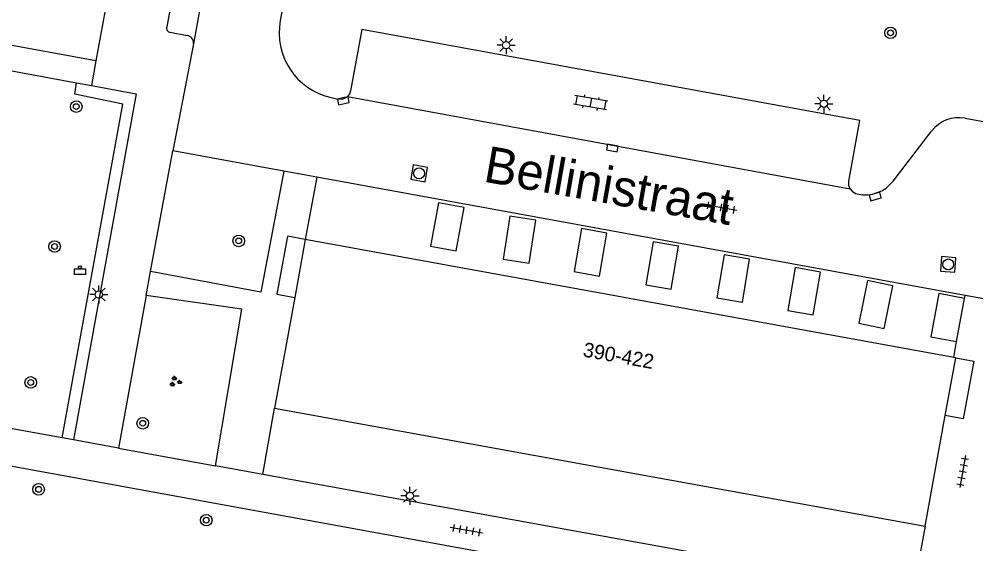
# Model space of a CAD drawing. Extents: x 132999 to 136000, y 398499 to 400501.
# Drawn here: x 133340.9 to 133406.8, y 399414.8 to 399450.9 of the extents above; entities that cross this region are included whole.
import ezdxf

# ---------------------------------------------------------------- set-up
doc = ezdxf.new("R2010")
doc.units = 0
for name, color, linetype in [('gg-anno-huisnummerreeks BGT', 7, 'Continuous'), ('gg-anno-openbare ruimte label', 7, 'Continuous'), ('gg-bbg-bijgebouw', 7, 'Continuous'), ('gg-bbg-hoofdgebouw', 7, 'Continuous'), ('gg-knt-trap', 7, 'Continuous'), ('gg-knt-verharding', 7, 'Continuous'), ('gg-knt-verharding nz', 7, 'Continuous'), ('gt-grn-groengrens', 7, 'Continuous'), ('gt-grn-vlakafsluiter', 7, 'Continuous'), ('gt-grn-weggrens', 7, 'Continuous'), ('gt-symb-afvalbak', 7, 'Continuous'), ('gt-symb-boom', 7, 'Continuous'), ('gt-symb-groenvak', 7, 'Continuous'), ('gt-symb-klinker verharding', 7, 'Continuous'), ('gt-symb-kolk', 7, 'Continuous'), ('gt-symb-lichtmast', 7, 'Continuous'), ('gt-symb-rioolschacht', 7, 'Continuous'), ('gt-symb-tegel verharding', 7, 'Continuous')]:
    doc.layers.add(name, color=color, linetype=linetype)

# ---------------------------------------------------------------- blocks, each defined once
blk = doc.blocks.new('gt0-BOOM')
at = {"layer": 'gt-symb-boom'}
for radius in [0.4, 0.2]:
    blk.add_circle((0, 0), radius, dxfattribs=at)
blk = doc.blocks.new('gt0-LMAST')
at = {"layer": 'gt-symb-lichtmast'}
for p, q in [((-0.182, 0.173), (-0.447, 0.438)), ((-0.005, 0.246), (-0.005, 0.621)), ((0.172, 0.173), (0.437, 0.438)), ((-0.255, -0.004), (-0.63, -0.004)), ((-0.182, -0.181), (-0.447, -0.446)), ((-0.005, -0.254), (-0.005, -0.629)), ((0.437, -0.446), (0.172, -0.181)), ((0.245, -0.004), (0.62, -0.004))]:
    blk.add_line(p, q, dxfattribs=at)
blk.add_circle((-0.005, -0.004), 0.25, dxfattribs=at)
blk = doc.blocks.new('gt0-KL1')
at = {"layer": 'gt-symb-klinker verharding'}
for p, q in [((-1.15, 0.3), (1.15, 0.3)), ((-1, -0.3), (-1, 0.3)), ((-0.5, 0.3), (-0.5, 0.45)), ((0, -0.3), (0, 0.3)), ((0.5, 0.3), (0.5, 0.45)), ((1, -0.3), (1, 0.3)), ((-1.15, -0.3), (1.15, -0.3)), ((-0.5, -0.45), (-0.5, -0.3)), ((0.5, -0.45), (0.5, -0.3))]:
    blk.add_line(p, q, dxfattribs=at)
blk = doc.blocks.new('gt0-KOLK')
at = {"layer": 'gt-symb-kolk'}
blk.add_lwpolyline([(0, 0), (0.375, 0), (0.375, 0.4), (-0.375, 0.4), (-0.375, 0), (0, 0)], dxfattribs=at)
blk = doc.blocks.new('gt0-TEG1')
at = {"layer": 'gt-symb-tegel verharding'}
for p, q in [((-1.125, 0), (1.125, 0)), ((-0.9, -0.25), (-0.9, 0.25)), ((-0.45, -0.25), (-0.45, 0.25)), ((0, -0.25), (0, 0.25)), ((0.45, -0.25), (0.45, 0.25)), ((0.9, -0.25), (0.9, 0.25))]:
    blk.add_line(p, q, dxfattribs=at)
blk = doc.blocks.new('gt0-RS')
at = {"layer": 'gt-symb-rioolschacht'}
blk.add_lwpolyline([(-0.5, -0.5), (0.5, -0.5), (0.5, 0.5), (-0.5, 0.5)], close=True, dxfattribs=at)
blk.add_circle((0, 0), 0.375, dxfattribs=at)
blk = doc.blocks.new('gt0-GRVAK')
at = {"layer": 'gt-symb-groenvak'}
for p, q in [((-0.11, 0.189), (-0.228, 0.24)), ((-0.182, 0.153), (0.088, 0.153)), ((-0.091, 0.211), (-0.156, 0.322)), ((-0.047, 0.214), (-0.047, 0.393)), ((-0.004, 0.211), (0.061, 0.322)), ((0.015, 0.189), (0.133, 0.24)), ((0.262, -0.052), (0.197, 0.059)), ((0.305, -0.049), (0.305, 0.13)), ((0.349, -0.052), (0.414, 0.059)), ((-0.245, -0.228), (-0.363, -0.177)), ((-0.318, -0.264), (-0.047, -0.264)), ((-0.226, -0.206), (-0.291, -0.095)), ((-0.183, -0.203), (-0.183, -0.024)), ((-0.139, -0.206), (-0.074, -0.095)), ((-0.12, -0.228), (-0.002, -0.177)), ((0.243, -0.074), (0.125, -0.023)), ((0.17, -0.11), (0.441, -0.11)), ((0.368, -0.074), (0.486, -0.023))]:
    blk.add_line(p, q, dxfattribs=at)
blk = doc.blocks.new('gt0-ABAK')
at = {"layer": 'gt-symb-afvalbak'}
blk.add_lwpolyline([(0.375, -0.5), (-0.375, -0.5), (-0.375, -0.1), (0.375, -0.1)], close=True, dxfattribs=at)
blk.add_circle((0, 0), 0.1, dxfattribs=at)

msp = doc.modelspace()

# ---------------------------------------------------------------- linework, layer by layer
at = {"layer": 'gg-bbg-bijgebouw'}
msp.add_line((133405.473, 399428.753), (133406.018, 399431.723), dxfattribs=at)
for points in [[(133369.246, 399435.313), (133371.016, 399434.988), (133371.563, 399437.968), (133369.793, 399438.293), (133369.246, 399435.313)], [(133374.24, 399434.43), (133376.03, 399434.15), (133376.5, 399437.11), (133374.71, 399437.39), (133374.24, 399434.43)], [(133379.13, 399433.57), (133380.88, 399433.26), (133381.39, 399436.22), (133379.64, 399436.52), (133379.13, 399433.57)], [(133384.07, 399432.65), (133385.82, 399432.35), (133386.33, 399435.31), (133384.58, 399435.61), (133384.07, 399432.65)], [(133388.97, 399431.75), (133390.72, 399431.46), (133391.21, 399434.41), (133389.46, 399434.71), (133388.97, 399431.75)], [(133393.85, 399430.88), (133395.59, 399430.58), (133396.11, 399433.53), (133394.36, 399433.84), (133393.85, 399430.88)], [(133398.73, 399430.01), (133400.49, 399429.65), (133401.09, 399432.59), (133399.33, 399432.95), (133398.73, 399430.01)], [(133406.018, 399431.723), (133404.248, 399432.048), (133403.703, 399429.078), (133405.473, 399428.753)]]:
    msp.add_lwpolyline(points, dxfattribs=at)
at = {"layer": 'gg-bbg-hoofdgebouw'}
for p, q in [((133360.62, 399435.77), (133359.889, 399431.783)), ((133405.274, 399427.657), (133360.62, 399435.77)), ((133359.889, 399431.783), (133358.49, 399424.16)), ((133404.694, 399423.664), (133405.42, 399427.63)), ((133405.42, 399427.63), (133405.274, 399427.657)), ((133358.49, 399424.16), (133403.3, 399416.04)), ((133403.3, 399416.04), (133404.694, 399423.664))]:
    msp.add_line(p, q, dxfattribs=at)
at = {"layer": 'gg-knt-trap'}
for points in [[(133360.62, 399435.77), (133359.39, 399435.992), (133358.659, 399432.008), (133359.889, 399431.783)], [(133405.42, 399427.63), (133406.649, 399427.403), (133405.924, 399423.439), (133404.694, 399423.664)]]:
    msp.add_lwpolyline(points, dxfattribs=at)
at = {"layer": 'gg-knt-verharding'}
for p, q in [((133354.129, 399467.12), (133351.084, 399450.407)), ((133346.2, 399448.07), (133301.412, 399456.237)), ((133347.05, 399452.73), (133346.2, 399448.07)), ((133359.241, 399452.744), (133358.892, 399450.846)), ((133326.64, 399449.94), (133344.865, 399446.569)), ((133351.317, 399450.036), (133352.478, 399449.805)), ((133352.91, 399449.248), (133351.495, 399441.867)), ((133344.865, 399446.569), (133345.887, 399446.38)), ((133363.526, 399445.624), (133398.142, 399439.271)), ((133406.051, 399444.123), (133409.038, 399443.588)), ((133349.95, 399433.56), (133351.495, 399441.867)), ((133359.15, 399440.47), (133351.495, 399441.867)), ((133361.407, 399440.058), (133359.15, 399440.47)), ((133406.053, 399431.918), (133361.407, 399440.058)), ((133349.67, 399431.93), (133347.76, 399421.4)), ((133407.85, 399431.59), (133406.053, 399431.918)), ((133343.874, 399422.122), (133291.227, 399431.723)), ((133357.7, 399419.6), (133358.49, 399424.16)), ((133344.65, 399421.98), (133343.874, 399422.122)), ((133347.76, 399421.4), (133354.44, 399420.19)), ((133402.475, 399411.487), (133357.7, 399419.6))]:
    msp.add_line(p, q, dxfattribs=at)
for points in [[(133398.142, 399439.271), (133398.053, 399439.491), (133398.049, 399439.789), (133398.8, 399443.97), (133364.52, 399450.22), (133363.74, 399446.017), (133363.664, 399445.803), (133363.526, 399445.624)], [(133345.887, 399446.38), (133348.97, 399445.81), (133344.65, 399421.98)], [(133362.399, 399445.546), (133362.868, 399445.441), (133363.22, 399445.45), (133363.526, 399445.624)], [(133398.142, 399439.271), (133398.268, 399439.105), (133398.519, 399438.947), (133398.998, 399438.839), (133399.341, 399438.837), (133399.68, 399438.887), (133400.322, 399439.12), (133400.612, 399439.302), (133401.1, 399439.78), (133403.749, 399443.231)], [(133359.15, 399440.47), (133357.56, 399432.15), (133349.95, 399433.56)], [(133354.44, 399420.19), (133356.25, 399430.97), (133349.67, 399431.93)], [(133288.873, 399429.582), (133428.982, 399404.018), (133431.049, 399403.664)]]:
    msp.add_lwpolyline(points, dxfattribs=at)
for centre, radius, start, end in [((133351.343, 399450.311), 0.276, 159.61161, 264.64869), ((133363.397, 399450.017), 4.581, 169.57362, 257.41144), ((133352.435, 399449.326), 0.481, 350.71981, 84.87332), ((133405.632, 399441.787), 2.373, 79.8348, 142.52682)]:
    msp.add_arc(centre, radius, start, end, dxfattribs=at)
at = {"layer": 'gg-knt-verharding nz'}
msp.add_line((133356.272, 399467.509), (133352.91, 399449.248), dxfattribs=at)
at = {"layer": 'gt-grn-groengrens'}
msp.add_lwpolyline([(133343.874, 399422.122), (133348.049, 399445.08), (133344.744, 399445.788), (133344.865, 399446.569)], dxfattribs=at)
at = {"layer": 'gt-grn-vlakafsluiter'}
for p, q in [((133361.407, 399440.058), (133360.62, 399435.77)), ((133406.018, 399431.723), (133406.053, 399431.918)), ((133405.274, 399427.657), (133405.473, 399428.753))]:
    msp.add_line(p, q, dxfattribs=at)
at = {"layer": 'gt-grn-weggrens'}
for p, q in [((133346.2, 399448.07), (133345.887, 399446.38)), ((133349.67, 399431.93), (133349.95, 399433.56)), ((133347.76, 399421.4), (133344.65, 399421.98)), ((133357.7, 399419.6), (133354.44, 399420.19)), ((133403.3, 399416.04), (133402.475, 399411.487))]:
    msp.add_line(p, q, dxfattribs=at)

# ---------------------------------------------------------------- block references
at = {"layer": 'gt-symb-afvalbak'}
msp.add_blockref('gt0-ABAK', (133345.099, 399433.86), dxfattribs=at)
at = {"layer": 'gt-symb-boom'}
for p in [(133400.92, 399449.999), (133344.849, 399444.922), (133356.033, 399435.676), (133343.352, 399435.293), (133341.709, 399425.934), (133349.42, 399423.125), (133342.253, 399418.577), (133353.799, 399416.455)]:
    msp.add_blockref('gt0-BOOM', p, dxfattribs=at)
at = {"layer": 'gt-symb-groenvak'}
msp.add_blockref('gt0-GRVAK', (133351.66, 399425.993), dxfattribs=at)
at = {"layer": 'gt-symb-klinker verharding', "rotation": 169.9820655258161}
msp.add_blockref('gt0-KL1', (133380.271, 399445.192), dxfattribs=at)
at = {"layer": 'gt-symb-kolk'}
for p, rotation in [((133363.196, 399445.517), -168.52151796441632), ((133381.797, 399442.272), 169.63367739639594), ((133399.818, 399438.928), -164.9357660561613)]:
    msp.add_blockref('gt0-KOLK', p, dxfattribs=dict(at, rotation=rotation))
at = {"layer": 'gt-symb-lichtmast'}
for p in [(133374.455, 399449.155), (133396.332, 399445.122), (133346.4, 399431.99), (133367.832, 399418.134)]:
    msp.add_blockref('gt0-LMAST', p, dxfattribs=at)
at = {"layer": 'gt-symb-rioolschacht'}
for p, rotation in [((133368.454, 399440.329), -9.613025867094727), ((133404.892, 399434.059), 175.75513794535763)]:
    msp.add_blockref('gt0-RS', p, dxfattribs=dict(at, rotation=rotation))
at = {"layer": 'gt-symb-tegel verharding'}
for p, rotation in [((133389.231, 399437.973), 169.98206552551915), ((133405.885, 399419.804), -100.25359802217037), ((133371.708, 399415.765), 169.9820655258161)]:
    msp.add_blockref('gt0-TEG1', p, dxfattribs=dict(at, rotation=rotation))

# ---------------------------------------------------------------- texts
at = {"layer": 'gg-anno-huisnummerreeks BGT'}
msp.add_text('390-422', height=1, rotation=349.7, dxfattribs=at).set_placement((133379.693, 399427.731))
at = {"layer": 'gg-anno-openbare ruimte label'}
msp.add_text('Bellinistraat', height=2.5, rotation=350, dxfattribs=at).set_placement((133372.815, 399439.767))

doc.saveas('drawing.dxf')
